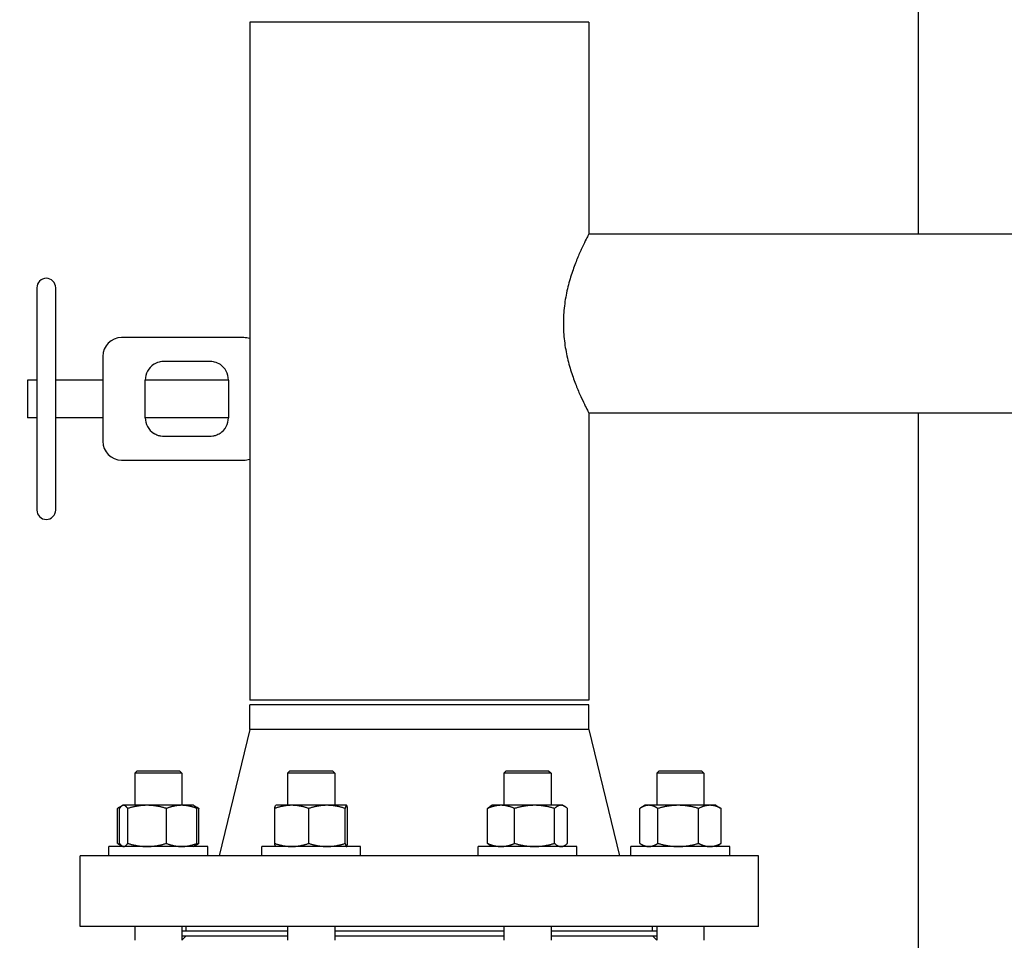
# Model space of a CAD drawing. Header units: inches. Extents: x 5 to 1128, y -85 to 748.
# Tile 317 of 656: x 337 to 350, y 612 to 624. Entities that reach past the tile are written whole.
import ezdxf

# ---------------------------------------------------------------- set-up
doc = ezdxf.new("R2010")
doc.units = ezdxf.units.IN
doc.header["$LTSCALE"] = 32
doc.header["$MEASUREMENT"] = 0
doc.layers.add('Dimension (ANSI)', color=7, linetype='Continuous', lineweight=25)
doc.layers.add('Visible (ANSI)', color=7, linetype='Continuous', lineweight=30)
doc.styles.add('Note Text (ANSI)', font='tahoma.ttf')
doc.dimstyles.new('SB Fraction-16 (ANSI)', dxfattribs={"dimscale": 32, "dimtxt": 0.125, "dimasz": 0.098425, "dimexe": 0.125, "dimexo": 0.0625, "dimgap": 0.031496, "dimtad": 0, "dimtih": 1, "dimtoh": 1, "dimdec": 4, "dimrnd": 1e-08, "dimzin": 0, "dimdsep": 46, "dimlunit": 5, "dimtxsty": 'Note Text (ANSI)', "dimcen": 0.09, "dimdle": 0.393701, "dimclrd": 256, "dimclre": 256, "dimclrt": 256, "dimadec": 0, "dimazin": 3, "dimtfac": 0.96, "dimtofl": 0, "dimtmove": 0, "dimatfit": 3, "dimfxl": 1, "dimfrac": 2, "dimtolj": 1, "dimtzin": 12, "dimlwd": -1, "dimlwe": -1, "dimarcsym": 0})

# ---------------------------------------------------------------- blocks, each defined once
blk = doc.blocks.new('*D19')
at = {"layer": 'Defpoints', "color": 0, "transparency": 16777216}
for p in [(455.781, 700.44), (292.001, 552.44), (455.781, 552.44)]:
    blk.add_point(p, dxfattribs=at)
at = {"layer": 'Dimension (ANSI)', "transparency": 16777216}
for p, q in [((453.781, 700.44), (288.001, 700.44)), ((292.001, 697.29), (292.001, 636.039)), ((292.001, 555.589), (292.001, 629.841)), ((453.781, 552.44), (288.001, 552.44))]:
    blk.add_line(p, q, dxfattribs=at)
for points in [[(291.476, 697.29), (292.526, 697.29), (292.001, 700.44)], [(291.476, 555.589), (292.526, 555.589), (292.001, 552.44)]]:
    blk.add_solid(points, dxfattribs=at)
at = {"layer": 'Dimension (ANSI)', "transparency": 16777216, "insert": (287.899, 635.031), "char_height": 4, "attachment_point": 1, "style": 'Note Text (ANSI)'}
blk.add_mtext('\\A1;148', dxfattribs=at)

msp = doc.modelspace()

# ---------------------------------------------------------------- linework, layer by layer
at = {"layer": 'Visible (ANSI)'}
for p, q in [((348.78063, 621.12728), (348.78063, 642.07728)), ((344.40563, 623.93978), (339.90563, 623.93978)), ((339.90563, 623.93978), (339.90563, 614.93978)), ((344.40563, 623.93978), (344.40563, 621.12728)), ((344.40563, 621.12728), (353.53541, 621.12728)), ((337.08063, 620.41478), (337.08063, 617.46478)), ((337.33063, 617.46478), (337.33063, 620.41478)), ((339.82499, 619.75228), (338.20563, 619.75228)), ((337.95563, 619.50228), (337.95563, 618.93978)), ((338.76863, 619.43978), (339.37313, 619.43978)), ((336.95563, 619.18978), (336.95563, 618.68978)), ((337.08063, 619.18978), (336.95563, 619.18978)), ((337.95563, 619.18978), (337.33063, 619.18978)), ((338.51863, 618.68978), (338.51863, 619.18978)), ((339.62313, 619.18978), (338.51863, 619.18978)), ((339.62313, 619.18978), (339.62313, 618.68978)), ((337.95563, 618.93978), (337.95563, 618.37728)), ((337.08063, 618.68978), (336.95563, 618.68978)), ((337.95563, 618.68978), (337.33063, 618.68978)), ((339.62313, 618.68978), (338.51863, 618.68978)), ((344.40563, 618.75228), (344.40563, 614.93978)), ((344.40563, 618.75228), (353.53541, 618.75228)), ((348.78063, 598.06478), (348.78063, 618.75228)), ((339.37313, 618.43978), (338.76863, 618.43978)), ((338.20563, 618.12728), (339.82499, 618.12728)), ((344.40563, 614.93978), (339.90563, 614.93978)), ((344.40563, 614.87728), (339.90563, 614.87728)), ((339.90563, 614.55061), (339.90563, 614.87728)), ((344.40563, 614.55061), (344.40563, 614.87728)), ((339.90563, 614.55061), (339.50063, 612.87728)), ((344.40563, 614.55061), (339.90563, 614.55061)), ((344.40563, 614.55061), (344.81063, 612.87728)), ((338.40988, 614.00228), (338.37858, 613.97098)), ((339.00358, 613.97098), (338.37858, 613.97098)), ((338.37858, 613.97098), (338.37858, 613.54628)), ((338.40988, 614.00228), (338.97228, 614.00228)), ((338.97228, 614.00228), (339.00358, 613.97098)), ((339.00358, 613.97098), (339.00358, 613.54628)), ((340.43937, 614.00228), (340.40807, 613.97098)), ((341.03307, 613.97098), (340.40807, 613.97098)), ((340.40807, 613.97098), (340.40807, 613.54628)), ((340.43937, 614.00228), (341.00177, 614.00228)), ((341.00177, 614.00228), (341.03307, 613.97098)), ((341.03307, 613.97098), (341.03307, 613.54628)), ((343.3095, 614.00228), (343.2782, 613.97098)), ((343.9032, 613.97098), (343.2782, 613.97098)), ((343.2782, 613.97098), (343.2782, 613.54628)), ((343.3095, 614.00228), (343.8719, 614.00228)), ((343.8719, 614.00228), (343.9032, 613.97098)), ((343.9032, 613.97098), (343.9032, 613.54628)), ((345.33898, 614.00228), (345.30768, 613.97098)), ((345.93268, 613.97098), (345.30768, 613.97098)), ((345.30768, 613.97098), (345.30768, 613.54628)), ((345.33898, 614.00228), (345.90138, 614.00228)), ((345.90138, 614.00228), (345.93268, 613.97098)), ((345.93268, 613.97098), (345.93268, 613.54628)), ((338.15079, 613.04115), (338.15079, 613.50441)), ((338.21262, 613.54067), (338.16699, 613.51433)), ((338.17759, 613.04115), (338.17759, 613.50441)), ((338.22233, 613.54628), (338.21262, 613.54067)), ((338.23186, 613.54628), (338.22233, 613.54628)), ((338.54288, 613.54628), (338.23186, 613.54628)), ((338.28613, 613.04115), (338.28613, 613.50441)), ((339.00211, 613.54628), (338.54288, 613.54628)), ((338.79963, 613.04115), (338.79963, 613.50441)), ((339.15983, 613.54628), (339.00211, 613.54628)), ((339.15983, 613.54628), (339.16955, 613.54067)), ((339.16955, 613.54067), (339.21518, 613.51433)), ((339.20458, 613.04115), (339.20458, 613.50441)), ((339.23138, 613.04115), (339.23138, 613.50441)), ((340.23646, 613.04115), (340.23646, 613.50441)), ((340.25182, 613.54628), (340.25098, 613.54579)), ((340.46232, 613.54628), (340.25182, 613.54628)), ((340.93022, 613.54628), (340.46232, 613.54628)), ((340.68817, 613.04115), (340.68817, 613.50441)), ((341.18848, 613.54628), (340.93022, 613.54628)), ((341.17228, 613.04115), (341.17228, 613.50441)), ((341.18932, 613.54628), (341.18848, 613.54628)), ((341.18932, 613.54628), (341.19016, 613.54579)), ((341.20468, 613.04115), (341.20468, 613.50441)), ((343.06042, 613.04115), (343.06042, 613.50441)), ((343.12195, 613.54628), (343.0966, 613.53165)), ((343.23999, 613.54628), (343.12195, 613.54628)), ((343.6847, 613.54628), (343.23999, 613.54628)), ((343.41956, 613.04115), (343.41956, 613.50441)), ((344.0354, 613.54628), (343.6847, 613.54628)), ((343.94983, 613.04115), (343.94983, 613.50441)), ((344.05945, 613.54628), (344.0354, 613.54628)), ((344.05945, 613.54628), (344.08479, 613.53165)), ((344.12097, 613.04115), (344.12097, 613.50441)), ((345.07989, 613.04115), (345.07989, 613.50441)), ((345.15143, 613.54628), (345.09609, 613.51433)), ((345.20093, 613.54628), (345.15143, 613.54628)), ((345.59212, 613.54628), (345.20093, 613.54628)), ((345.32197, 613.04115), (345.32197, 613.50441)), ((346.01137, 613.54628), (345.59212, 613.54628)), ((345.86227, 613.04115), (345.86227, 613.50441)), ((346.08893, 613.54628), (346.01137, 613.54628)), ((346.08893, 613.54628), (346.14427, 613.51433)), ((346.16048, 613.04115), (346.16048, 613.50441)), ((339.34733, 612.99928), (338.03483, 612.99928)), ((338.03483, 612.87728), (338.03483, 612.99928)), ((338.21262, 613.00489), (338.16699, 613.03123)), ((338.22233, 612.99928), (338.21262, 613.00489)), ((339.15983, 612.99928), (339.16955, 613.00489)), ((339.16955, 613.00489), (339.21518, 613.03123)), ((339.34733, 612.87728), (339.34733, 612.99928)), ((341.37682, 612.99928), (340.06432, 612.99928)), ((340.06432, 612.87728), (340.06432, 612.99928)), ((340.25182, 612.99928), (340.25098, 612.99977)), ((341.18932, 612.99928), (341.19016, 612.99977)), ((341.37682, 612.87728), (341.37682, 612.99928)), ((344.24695, 612.99928), (342.93445, 612.99928)), ((342.93445, 612.87728), (342.93445, 612.99928)), ((343.12195, 612.99928), (343.0966, 613.01391)), ((344.05945, 612.99928), (344.08479, 613.01391)), ((344.24695, 612.87728), (344.24695, 612.99928)), ((346.27643, 612.99928), (344.96393, 612.99928)), ((344.96393, 612.87728), (344.96393, 612.99928)), ((345.15143, 612.99928), (345.09609, 613.03123)), ((346.08893, 612.99928), (346.14427, 613.03123)), ((346.27643, 612.87728), (346.27643, 612.99928)), ((346.65563, 612.87728), (337.65563, 612.87728)), ((337.65563, 611.93728), (337.65563, 612.87728)), ((346.65563, 611.93728), (346.65563, 612.87728)), ((346.65563, 611.93728), (337.65563, 611.93728)), ((338.37858, 611.93728), (338.37858, 611.75478)), ((339.00358, 611.93728), (339.00358, 611.75478)), ((340.40807, 611.87728), (339.00358, 611.87728)), ((339.06063, 611.87728), (339.06063, 611.93728)), ((340.40807, 611.93728), (340.40807, 611.75478)), ((341.03307, 611.93728), (341.03307, 611.75478)), ((343.2782, 611.87728), (341.03307, 611.87728)), ((343.2782, 611.93728), (343.2782, 611.75478)), ((343.9032, 611.93728), (343.9032, 611.75478)), ((345.30768, 611.87728), (343.9032, 611.87728)), ((345.25063, 611.87728), (345.25063, 611.93728)), ((345.30768, 611.93728), (345.30768, 611.75478)), ((345.93268, 611.93728), (345.93268, 611.75478)), ((339.00358, 611.81478), (340.40807, 611.81478)), ((339.06063, 611.81478), (339.00358, 611.75773)), ((341.03307, 611.81478), (343.2782, 611.81478)), ((343.9032, 611.81478), (345.30768, 611.81478)), ((345.25063, 611.81478), (345.30768, 611.75773))]:
    msp.add_line(p, q, dxfattribs=at)
for centre, radius, start, end in [((337.20563, 620.41478), 0.125, 0, 180), ((338.20563, 619.50228), 0.25, 90, 180), ((339.82499, 619.50228), 0.25, 71.18083, 90), ((338.76863, 619.18978), 0.25, 123.55731, 180), ((339.37313, 619.18978), 0.25, 0, 56.44269), ((338.76863, 618.68978), 0.25, 180, 236.44269), ((339.37313, 618.68978), 0.25, 303.55731, 0), ((338.20563, 618.37728), 0.25, 180, 270), ((339.82499, 618.37728), 0.25, 270, 288.81917), ((337.20563, 617.46478), 0.125, 180, 0)]:
    msp.add_arc(centre, radius, start, end, dxfattribs=at)
for points, knots in [([(344.40563, 621.12728), (344.40563, 621.12728), (344.40167, 621.11984), (344.38564, 621.08903), (344.37358, 621.06568), (344.3432, 621.00458), (344.32487, 620.96679), (344.28522, 620.88013), (344.26391, 620.83126), (344.22217, 620.7275), (344.20018, 620.6688), (344.15808, 620.5407), (344.13801, 620.47128), (344.10402, 620.32564), (344.09012, 620.24928), (344.07146, 620.09456), (344.06674, 620.0162), (344.06674, 619.93978)], [13.9504358, 13.9504358, 13.9504358, 13.9504358, 14.53068561, 14.53068561, 15.11093542, 15.11093542, 15.69118523, 15.69118523, 16.27143504, 16.27143504, 16.85372155, 16.85372155, 17.43600805, 17.43600805, 18.01829456, 18.01829456, 18.60058107, 18.60058107, 18.60058107, 18.60058107]), ([(344.06674, 619.93978), (344.06674, 619.86336), (344.07146, 619.785), (344.09012, 619.63028), (344.10402, 619.55392), (344.13801, 619.40828), (344.15808, 619.33886), (344.20018, 619.21076), (344.22217, 619.15206), (344.26391, 619.0483), (344.28522, 618.99943), (344.32487, 618.91277), (344.3432, 618.87498), (344.37358, 618.81388), (344.38564, 618.79053), (344.40167, 618.75972), (344.40563, 618.75228), (344.40563, 618.75228)], [0, 0, 0, 0, 0.58228651, 0.58228651, 1.16457302, 1.16457302, 1.74685953, 1.74685953, 2.32914603, 2.32914603, 2.90939584, 2.90939584, 3.48964565, 3.48964565, 4.06989546, 4.06989546, 4.65014527, 4.65014527, 4.65014527, 4.65014527]), ([(338.63044, 619.39811), (338.65376, 619.41359), (338.69881, 619.43357), (338.74764, 619.43978), (338.76863, 619.43978)], [0, 0, 0, 0, 0.319921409, 0.559862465, 0.559862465, 0.559862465, 0.559862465]), ([(339.37313, 619.43978), (339.39413, 619.43978), (339.44295, 619.43357), (339.488, 619.41359), (339.51133, 619.39811)], [-0.559862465, -0.559862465, -0.559862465, -0.559862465, -0.319921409, 0, 0, 0, 0]), ([(338.76863, 618.43978), (338.75464, 618.43978), (338.72665, 618.44215), (338.67939, 618.45429), (338.64793, 618.46984), (338.63044, 618.48145)], [-0.559862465, -0.559862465, -0.559862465, -0.559862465, -0.399901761, -0.239941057, 0, 0, 0, 0]), ([(339.51133, 618.48145), (339.49383, 618.46984), (339.46238, 618.45429), (339.41512, 618.44215), (339.38713, 618.43978), (339.37313, 618.43978)], [4.66768308, 4.66768308, 4.66768308, 4.66768308, 4.907624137, 5.067584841, 5.227545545, 5.227545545, 5.227545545, 5.227545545])]:
    msp.add_open_spline(points, degree=3, knots=knots, dxfattribs=at)
for points, weights in [([(338.19936, 613.53057), (338.17614, 613.52077), (338.15079, 613.50441)], [1.01791936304, 1.01449643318, 1]), ([(338.23186, 613.54628), (338.20667, 613.54628), (338.17759, 613.50441)], [1, 1.0379548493, 1]), ([(338.28613, 613.50441), (338.25704, 613.54628), (338.23186, 613.54628)], [1, 1.0379548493, 1]), ([(338.54288, 613.54628), (338.42372, 613.54628), (338.28613, 613.50441)], [1, 1.0379548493, 1]), ([(338.79963, 613.50441), (338.66204, 613.54628), (338.54288, 613.54628)], [1, 1.0379548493, 1]), ([(339.00211, 613.54628), (338.90813, 613.54628), (338.79963, 613.50441)], [1, 1.0379548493, 1]), ([(339.20458, 613.50441), (339.09608, 613.54628), (339.00211, 613.54628)], [1, 1.0379548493, 1]), ([(339.16955, 613.54067), (339.18599, 613.53118), (339.20458, 613.50441)], [1.01768117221, 1.02393721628, 1]), ([(339.23138, 613.50441), (339.20963, 613.51581), (339.18925, 613.52398)], [1, 1.01005189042, 1.01477953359]), ([(339.21518, 613.51433), (339.22315, 613.50973), (339.23138, 613.50441)], [1.00817877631, 1.00466202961, 1]), ([(340.46232, 613.54628), (340.3575, 613.54628), (340.23646, 613.50441)], [1, 1.0379548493, 1]), ([(340.23646, 613.50441), (340.24423, 613.5419), (340.25098, 613.54579)], [1, 1.03384986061, 1.00732203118]), ([(340.68817, 613.50441), (340.56713, 613.54628), (340.46232, 613.54628)], [1, 1.0379548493, 1]), ([(340.93022, 613.54628), (340.81789, 613.54628), (340.68817, 613.50441)], [1, 1.0379548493, 1]), ([(341.17228, 613.50441), (341.04256, 613.54628), (340.93022, 613.54628)], [1, 1.0379548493, 1]), ([(341.18848, 613.54628), (341.18096, 613.54628), (341.17228, 613.50441)], [1, 1.0379548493, 1]), ([(341.20468, 613.50441), (341.196, 613.54628), (341.18848, 613.54628)], [1, 1.0379548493, 1]), ([(343.23999, 613.54628), (343.15665, 613.54628), (343.06042, 613.50441)], [1, 1.0379548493, 1]), ([(343.06042, 613.50441), (343.07934, 613.52168), (343.0966, 613.53165)], [1, 1.01531135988, 1.01826921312]), ([(343.41956, 613.50441), (343.32333, 613.54628), (343.23999, 613.54628)], [1, 1.0379548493, 1]), ([(343.6847, 613.54628), (343.56165, 613.54628), (343.41956, 613.50441)], [1, 1.0379548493, 1]), ([(343.94983, 613.50441), (343.80775, 613.54628), (343.6847, 613.54628)], [1, 1.0379548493, 1]), ([(344.0354, 613.54628), (343.99569, 613.54628), (343.94983, 613.50441)], [1, 1.0379548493, 1]), ([(344.12097, 613.50441), (344.07511, 613.54628), (344.0354, 613.54628)], [1, 1.0379548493, 1]), ([(345.20093, 613.54628), (345.14475, 613.54628), (345.07989, 613.50441)], [1, 1.0379548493, 1]), ([(345.32197, 613.50441), (345.25711, 613.54628), (345.20093, 613.54628)], [1, 1.0379548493, 1]), ([(345.59212, 613.54628), (345.46675, 613.54628), (345.32197, 613.50441)], [1, 1.0379548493, 1]), ([(345.86227, 613.50441), (345.7175, 613.54628), (345.59212, 613.54628)], [1, 1.0379548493, 1]), ([(346.01137, 613.54628), (345.94217, 613.54628), (345.86227, 613.50441)], [1, 1.0379548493, 1]), ([(346.16048, 613.50441), (346.08057, 613.54628), (346.01137, 613.54628)], [1, 1.0379548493, 1]), ([(346.14427, 613.51433), (346.15224, 613.50973), (346.16048, 613.50441)], [1.00817877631, 1.00466202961, 1]), ([(338.15079, 613.04115), (338.17614, 613.02479), (338.19936, 613.01499)], [1, 1.01449643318, 1.01791936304]), ([(338.17759, 613.04115), (338.20667, 612.99928), (338.23186, 612.99928)], [1, 1.0379548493, 1]), ([(338.23186, 612.99928), (338.25704, 612.99928), (338.28613, 613.04115)], [1, 1.0379548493, 1]), ([(338.28613, 613.04115), (338.42372, 612.99928), (338.54288, 612.99928)], [1, 1.0379548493, 1]), ([(338.54288, 612.99928), (338.66204, 612.99928), (338.79963, 613.04115)], [1, 1.0379548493, 1]), ([(338.79963, 613.04115), (338.90813, 612.99928), (339.00211, 612.99928)], [1, 1.0379548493, 1]), ([(339.00211, 612.99928), (339.09608, 612.99928), (339.20458, 613.04115)], [1, 1.0379548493, 1]), ([(339.20458, 613.04115), (339.18599, 613.01438), (339.16955, 613.00489)], [1, 1.02393721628, 1.01768117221]), ([(339.18925, 613.02158), (339.20963, 613.02975), (339.23138, 613.04115)], [1.01477953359, 1.01005189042, 1]), ([(339.23138, 613.04115), (339.22315, 613.03583), (339.21518, 613.03123)], [1, 1.00466202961, 1.00817877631]), ([(340.25098, 612.99977), (340.24423, 613.00366), (340.23646, 613.04115)], [1.00732203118, 1.03384986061, 1]), ([(340.23646, 613.04115), (340.3575, 612.99928), (340.46232, 612.99928)], [1, 1.0379548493, 1]), ([(340.46232, 612.99928), (340.56713, 612.99928), (340.68817, 613.04115)], [1, 1.0379548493, 1]), ([(340.68817, 613.04115), (340.81789, 612.99928), (340.93022, 612.99928)], [1, 1.0379548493, 1]), ([(340.93022, 612.99928), (341.04256, 612.99928), (341.17228, 613.04115)], [1, 1.0379548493, 1]), ([(341.17228, 613.04115), (341.18096, 612.99928), (341.18848, 612.99928)], [1, 1.0379548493, 1]), ([(341.18848, 612.99928), (341.196, 612.99928), (341.20468, 613.04115)], [1, 1.0379548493, 1]), ([(343.0966, 613.01391), (343.07934, 613.02388), (343.06042, 613.04115)], [1.01826921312, 1.01531135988, 1]), ([(343.06042, 613.04115), (343.15665, 612.99928), (343.23999, 612.99928)], [1, 1.0379548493, 1]), ([(343.23999, 612.99928), (343.32333, 612.99928), (343.41956, 613.04115)], [1, 1.0379548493, 1]), ([(343.41956, 613.04115), (343.56165, 612.99928), (343.6847, 612.99928)], [1, 1.0379548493, 1]), ([(343.6847, 612.99928), (343.80775, 612.99928), (343.94983, 613.04115)], [1, 1.0379548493, 1]), ([(343.94983, 613.04115), (343.99569, 612.99928), (344.0354, 612.99928)], [1, 1.0379548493, 1]), ([(344.0354, 612.99928), (344.07511, 612.99928), (344.12097, 613.04115)], [1, 1.0379548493, 1]), ([(345.07989, 613.04115), (345.14475, 612.99928), (345.20093, 612.99928)], [1, 1.0379548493, 1]), ([(345.20093, 612.99928), (345.25711, 612.99928), (345.32197, 613.04115)], [1, 1.0379548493, 1]), ([(345.32197, 613.04115), (345.46675, 612.99928), (345.59212, 612.99928)], [1, 1.0379548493, 1]), ([(345.59212, 612.99928), (345.7175, 612.99928), (345.86227, 613.04115)], [1, 1.0379548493, 1]), ([(345.86227, 613.04115), (345.94217, 612.99928), (346.01137, 612.99928)], [1, 1.0379548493, 1]), ([(346.01137, 612.99928), (346.08057, 612.99928), (346.16048, 613.04115)], [1, 1.0379548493, 1]), ([(346.16048, 613.04115), (346.15224, 613.03583), (346.14427, 613.03123)], [1, 1.00466202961, 1.00817877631])]:
    msp.add_rational_spline(points, weights, degree=2, dxfattribs=at)

# ---------------------------------------------------------------- dimensions: what is measured, and where the dimension line sits
at = {"layer": 'Dimension (ANSI)'}
dim = msp.add_linear_dim(base=(292.00111, 552.43978), p1=(455.78063, 700.43978), p2=(455.78063, 552.43978), angle=90, dimstyle='SB Fraction-16 (ANSI)', override={"dimgap": 0.031496, "dimdec": 4, "dimtol": 0, "dimlim": 0, "dimtp": 0, "dimtm": 0, "dimtdec": 2, "dimatfit": 1}, dxfattribs=at)
dim.commit()
dim.dimension.update_dxf_attribs({"geometry": '*D19', "text_midpoint": (292.00111, 632.93978), "dimtype": 160})

doc.saveas('drawing.dxf')
